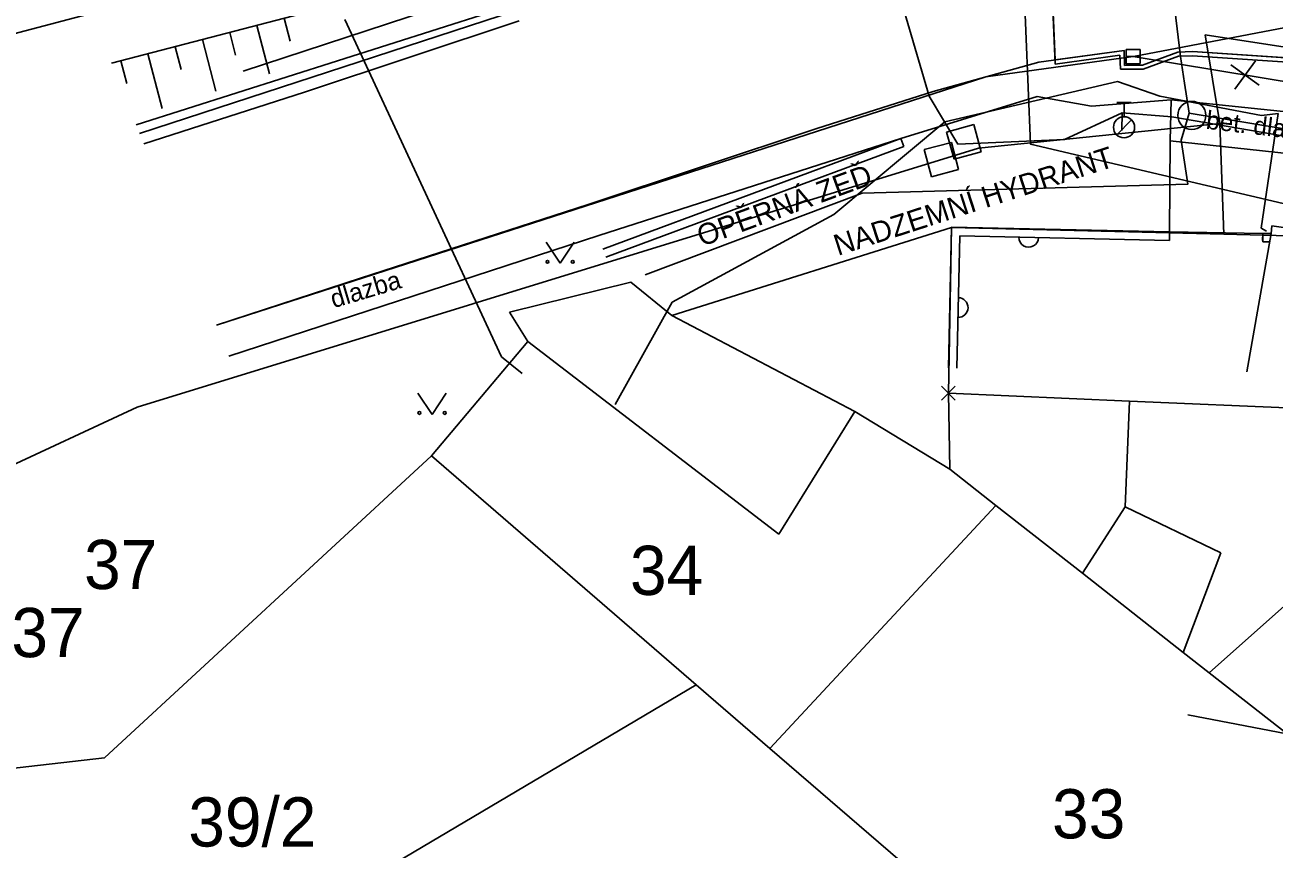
# Model space of a CAD drawing. Extents: x -643342 to -638635, y -1201752 to -1189948.
# Drawn here: x -639618.07 to -639573.69, y -1192731.34 to -1192702.06 of the extents above; entities that cross this region are included whole.
import ezdxf

# ---------------------------------------------------------------- set-up
doc = ezdxf.new("R2010")
doc.units = 0
for name, color, linetype in [('IS_EL_NN_NADZEMNÍ', 7, 'Continuous'), ('IS_EL_NN_PODZEMNÍ', 7, 'Continuous'), ('IS_PLYN_STL', 7, 'Continuous'), ('IS_TELEF_MISTNI_ZAMERENO', 7, 'Continuous'), ('IS_VODOVOD_PRIPOJKA DOMOVNÍ', 7, 'Continuous'), ('IS_VODOVOD_VAS', 7, 'Continuous'), ('K-HRANICE_KN', 7, 'Continuous'), ('K-SLUCKOVE CARY', 7, 'Continuous'), ('K-ČÍSLA_PARCEL', 7, 'Continuous'), ('kanalizace_dešťová_stávající', 7, 'Continuous'), ('N-KAN_DEST_TRASA-NÁVRH', 7, 'Continuous'), ('N-OBVOD STAVBY 06', 7, 'Continuous'), ('N-rusene_vedeni', 7, 'Continuous'), ('N-SILNICE', 7, 'Continuous'), ('N-SRAFY_PLOCHY', 7, 'Continuous'), ('Z-budovy', 7, 'Continuous'), ('Z-hrany_a_čáry', 7, 'Continuous'), ('Z-popisy', 7, 'Continuous'), ('Z-vchody_vjezdy', 7, 'Continuous'), ('Z-značky', 7, 'Continuous'), ('Z-šachty_poklopy', 7, 'Continuous')]:
    doc.layers.add(name, color=color, linetype=linetype)

# ---------------------------------------------------------------- blocks, each defined once
blk = doc.blocks.new('POINT_DISPLAY')
for p, q in [((-0.245, -0.245), (0.245, 0.245)), ((-0.245, 0.245), (0.245, -0.245))]:
    blk.add_line(p, q)

msp = doc.modelspace()

# ---------------------------------------------------------------- linework, layer by layer
for p, q in [((-639585.505, -1192715.385), (-639585.015, -1192714.895)), ((-639585.505, -1192714.895), (-639585.015, -1192715.385)), ((-639585.505, -1192715.385), (-639585.015, -1192714.895)), ((-639585.505, -1192714.895), (-639585.015, -1192715.385)), ((-639576.756, -1192726.575), (-639572.485, -1192727.388))]:
    msp.add_line(p, q)
at = {"layer": 'IS_EL_NN_NADZEMNÍ'}
msp.add_lwpolyline([(-639601.14, -1192713.85), (-639600.409, -1192714.437)], dxfattribs=at)
at = {"layer": 'IS_EL_NN_PODZEMNÍ'}
msp.add_line((-639606.71, -1192701.86), (-639601.14, -1192713.85), dxfattribs=at)
at = {"layer": 'IS_PLYN_STL'}
for points in [[(-639570.45, -1192706.22), (-639576.7, -1192705.19), (-639576.87, -1192704.12), (-639577.01, -1192703.18), (-639577.96, -1192695.31), (-639578.03, -1192693.98), (-639578.05, -1192693.68), (-639579.55, -1192693.81), (-639583.62, -1192693.77), (-639587.69, -1192693.92), (-639594.67, -1192694.51), (-639601.01, -1192695.63), (-639610.23, -1192698.44), (-639617.283, -1192700.464), (-639617.34, -1192700.48), (-639623.98, -1192702.14), (-639628.948, -1192702.355), (-639633.45, -1192702.74), (-639634.48, -1192702.71), (-639636.683, -1192702.608)], [(-639596.04, -1192710.93), (-639588.33, -1192708.03), (-639576.75, -1192707.71), (-639576.99, -1192706.15), (-639576.7, -1192705.19)]]:
    msp.add_lwpolyline(points, dxfattribs=at)
at = {"layer": 'IS_TELEF_MISTNI_ZAMERENO'}
for p, q in [((-639585.39, -1192705.5), (-639579.25, -1192704.06)), ((-639579.25, -1192704.06), (-639577.75, -1192704.58)), ((-639577.75, -1192704.58), (-639574.13, -1192705.27)), ((-639577.75, -1192704.58), (-639574.13, -1192705.27)), ((-639589.33, -1192708.79), (-639585.39, -1192705.5)), ((-639573.54, -1192705.2), (-639574.15, -1192709.27)), ((-639574.13, -1192705.27), (-639573.54, -1192705.2)), ((-639595.08, -1192711.9), (-639589.33, -1192708.79)), ((-639574.15, -1192709.27), (-639573.96, -1192709.38)), ((-639597.1, -1192715.54), (-639595.08, -1192711.9))]:
    msp.add_line(p, q, dxfattribs=at)
at = {"layer": 'IS_VODOVOD_PRIPOJKA DOMOVNÍ'}
msp.add_lwpolyline([(-639579.08, -1192705.18), (-639579.1, -1192705.81)], dxfattribs=at)
at = {"layer": 'IS_VODOVOD_VAS'}
for points in [[(-639584.92, -1192706.29), (-639585.94, -1192704.58), (-639587.84, -1192698.12), (-639588.49, -1192695.88), (-639607.65, -1192699.5), (-639629.99, -1192705.4), (-639631.51, -1192705.27), (-639640.591, -1192704.61)], [(-639496.09, -1192729.96), (-639496.274, -1192729.942), (-639497.14, -1192730.02), (-639497.319, -1192730.013), (-639497.98, -1192729.852), (-639517.2, -1192723.7), (-639533.16, -1192716.44), (-639534.26, -1192716.19), (-639547.57, -1192711.28), (-639564.69, -1192707.49), (-639577.32, -1192705.32), (-639579.08, -1192705.18), (-639581.13, -1192706.12), (-639584.92, -1192706.29)]]:
    msp.add_lwpolyline(points, dxfattribs=at)
at = {"layer": 'K-HRANICE_KN'}
for p, q in [((-639588.818, -1192696.629), (-639610.323, -1192703.699)), ((-639575.61, -1192705.56), (-639576.14, -1192702.41)), ((-639576.14, -1192702.41), (-639567.36, -1192703.76)), ((-639575.61, -1192705.56), (-639584.19, -1192706.43)), ((-639575.61, -1192705.56), (-639575.47, -1192709.49)), ((-639584.19, -1192706.43), (-639614.09, -1192715.64)), ((-639585.15, -1192709.25), (-639595.09, -1192712.38)), ((-639575.47, -1192709.49), (-639585.15, -1192709.25)), ((-639559.39, -1192709.9), (-639575.47, -1192709.49)), ((-639596.55, -1192711.19), (-639600.86, -1192712.26)), ((-639595.09, -1192712.38), (-639596.55, -1192711.19)), ((-639600.86, -1192712.26), (-639600.2, -1192713.3)), ((-639595.09, -1192712.38), (-639588.59, -1192715.79)), ((-639600.2, -1192713.3), (-639603.63, -1192717.36)), ((-639614.09, -1192715.64), (-639631.29, -1192723.62)), ((-639588.59, -1192715.79), (-639585.21, -1192717.84)), ((-639603.63, -1192717.36), (-639615.25, -1192728.1)), ((-639603.63, -1192717.36), (-639594.22, -1192725.5)), ((-639585.21, -1192717.84), (-639583.57, -1192719.13)), ((-639583.57, -1192719.13), (-639591.6, -1192727.76)), ((-639583.57, -1192719.13), (-639580.5, -1192721.54)), ((-639580.5, -1192721.54), (-639576.92, -1192724.35)), ((-639576.92, -1192724.35), (-639575.99, -1192725.08)), ((-639619.69, -1192740.58), (-639594.22, -1192725.5)), ((-639594.22, -1192725.5), (-639591.6, -1192727.76)), ((-639575.99, -1192725.08), (-639567.94, -1192731.4)), ((-639615.25, -1192728.1), (-639630.73, -1192729.86)), ((-639591.6, -1192727.76), (-639578.63, -1192738.96))]:
    msp.add_line(p, q, dxfattribs=at)
at = {"layer": 'K-SLUCKOVE CARY'}
for p, q in [((-639585.15, -1192709.25), (-639585.26, -1192715.14)), ((-639600.2, -1192713.3), (-639591.29, -1192720.15)), ((-639585.26, -1192715.14), (-639578.82, -1192715.42)), ((-639585.26, -1192715.14), (-639585.21, -1192717.84)), ((-639578.98, -1192719.18), (-639578.82, -1192715.42)), ((-639578.82, -1192715.42), (-639565.04, -1192716.02)), ((-639591.29, -1192720.15), (-639588.59, -1192715.79)), ((-639578.98, -1192719.18), (-639580.5, -1192721.54)), ((-639578.98, -1192719.18), (-639575.58, -1192720.81)), ((-639575.58, -1192720.81), (-639576.92, -1192724.35)), ((-639575.99, -1192725.08), (-639572.17, -1192721.67))]:
    msp.add_line(p, q, dxfattribs=at)
at = {"layer": 'kanalizace_dešťová_stávající'}
for p, q in [((-639578.69, -1192703.18), (-639583.926, -1192703.901)), ((-639503.2, -1192715.57), (-639578.69, -1192703.18)), ((-639583.926, -1192703.901), (-639611.272, -1192712.722))]:
    msp.add_line(p, q, dxfattribs=at)
at = {"layer": 'N-KAN_DEST_TRASA-NÁVRH'}
msp.add_lwpolyline([(-639583.962, -1192528.01), (-639550.452, -1192564.184), (-639529.583, -1192588.026), (-639514.491, -1192612.048), (-639507.737, -1192644.326), (-639498.832, -1192694.254), (-639511.439, -1192713.331), (-639516.613, -1192716.507), (-639553.938, -1192703.739), (-639570.485, -1192701.616), (-639578.687, -1192703.18)], dxfattribs=at)
at = {"layer": 'N-OBVOD STAVBY 06'}
msp.add_lwpolyline([(-639543.655, -1192715.381), (-639582.345, -1192706.289), (-639582.842, -1192694.203), (-639561.36, -1192694.16)], dxfattribs=at)
at = {"layer": 'N-rusene_vedeni'}
for p, q in [((-639574.353, -1192703.325), (-639575.085, -1192704.338)), ((-639575.226, -1192703.466), (-639574.212, -1192704.198))]:
    msp.add_line(p, q, dxfattribs=at)
at = {"layer": 'N-SILNICE'}
for p, q in [((-639579.164, -1192703.131), (-639581.461, -1192703.45)), ((-639579.144, -1192703.631), (-639579.164, -1192703.131)), ((-639577.081, -1192703.169), (-639578.341, -1192703.631)), ((-639576.592, -1192703.15), (-639577.081, -1192703.169)), ((-639572.59, -1192703.421), (-639576.592, -1192703.15)), ((-639578.341, -1192703.631), (-639579.144, -1192703.631))]:
    msp.add_line(p, q, dxfattribs=at)
for points in [[(-639539.167, -1192706.72), (-639553.675, -1192701.206), (-639557.927, -1192699.59), (-639562.791, -1192697.76), (-639564.715, -1192697.264), (-639568.845, -1192696.364), (-639573.526, -1192695.58), (-639576.608, -1192695.53), (-639579.252, -1192695.84), (-639581.774, -1192696.177), (-639581.461, -1192703.45)], [(-639541.852, -1192713.218), (-639564.809, -1192705.135), (-639568.527, -1192703.984), (-639572.572, -1192703.272), (-639576.59, -1192703), (-639577.11, -1192703.02), (-639578.368, -1192703.481), (-639579, -1192703.481), (-639579.02, -1192702.96), (-639581.467, -1192703.299)]]:
    msp.add_lwpolyline(points, dxfattribs=at)
at = {"layer": 'N-SRAFY_PLOCHY'}
for p, q in [((-639581.754, -1192696.326), (-639581.467, -1192703.299)), ((-639581.467, -1192703.299), (-639579.02, -1192702.96)), ((-639579.02, -1192702.96), (-639579, -1192703.481)), ((-639578.368, -1192703.481), (-639577.11, -1192703.02)), ((-639577.11, -1192703.02), (-639576.59, -1192703)), ((-639576.59, -1192703), (-639572.572, -1192703.272)), ((-639579, -1192703.481), (-639578.368, -1192703.481))]:
    msp.add_line(p, q, dxfattribs=at)
at = {"layer": 'Z-budovy'}
for p, q in [((-639574.651, -1192714.386), (-639573.79, -1192709.46)), ((-639573.79, -1192709.46), (-639573.77, -1192709.19)), ((-639573.77, -1192709.19), (-639572.07, -1192709.44))]:
    msp.add_line(p, q, dxfattribs=at)
at = {"layer": 'Z-hrany_a_čáry'}
for p, q in [((-639614.125, -1192705.604), (-639592.09, -1192698.59)), ((-639615.002, -1192703.417), (-639605.63, -1192700.97)), ((-639600.61, -1192701.54), (-639614.004, -1192705.907)), ((-639608.866, -1192701.819), (-639608.655, -1192702.629)), ((-639608.14, -1192704.44), (-639600.51, -1192701.91)), ((-639610.801, -1192702.323), (-639610.59, -1192703.133)), ((-639609.833, -1192702.071), (-639609.385, -1192703.792)), ((-639612.737, -1192702.827), (-639612.526, -1192703.637)), ((-639611.769, -1192702.575), (-639611.291, -1192704.409)), ((-639613.704, -1192703.079), (-639613.197, -1192705.025)), ((-639579.02, -1192702.96), (-639582.05, -1192703.38)), ((-639579, -1192703.49), (-639579.02, -1192702.96)), ((-639577.11, -1192703.02), (-639578.368, -1192703.481)), ((-639576.59, -1192703), (-639577.11, -1192703.02)), ((-639572.572, -1192703.272), (-639576.59, -1192703)), ((-639614.672, -1192703.331), (-639614.461, -1192704.141)), ((-639582.05, -1192703.38), (-639585.802, -1192704.422)), ((-639578.368, -1192703.481), (-639579, -1192703.49)), ((-639613.854, -1192706.282), (-639608.14, -1192704.44)), ((-639585.802, -1192704.422), (-639589.93, -1192705.73)), ((-639586.95, -1192706.09), (-639582.11, -1192704.6)), ((-639582.11, -1192704.6), (-639580.17, -1192704.94)), ((-639580.17, -1192704.94), (-639577.35, -1192704.72)), ((-639577.38, -1192706.17), (-639577.35, -1192704.72)), ((-639577.35, -1192704.72), (-639568.55, -1192705.62)), ((-639589.93, -1192705.73), (-639598.06, -1192708.44)), ((-639597.68, -1192709.54), (-639586.95, -1192706.09)), ((-639597.54, -1192710.02), (-639586.95, -1192706.09)), ((-639597.436, -1192710.301), (-639586.846, -1192706.371)), ((-639586.846, -1192706.371), (-639586.95, -1192706.09)), ((-639577.38, -1192706.17), (-639577.4, -1192709.41)), ((-639568.62, -1192707.12), (-639577.38, -1192706.17)), ((-639598.06, -1192708.44), (-639606.15, -1192711.05)), ((-639610.827, -1192713.83), (-639597.68, -1192709.54)), ((-639585.15, -1192709.24), (-639585.26, -1192714.239)), ((-639577.4, -1192709.41), (-639585.15, -1192709.24)), ((-639577.407, -1192709.71), (-639577.4, -1192709.41)), ((-639574.09, -1192709.76), (-639574.09, -1192709.46)), ((-639574.09, -1192709.46), (-639573.79, -1192709.46)), ((-639584.96, -1192714.246), (-639584.857, -1192709.547)), ((-639584.857, -1192709.547), (-639577.407, -1192709.71)), ((-639574.09, -1192709.76), (-639573.842, -1192709.76)), ((-639606.15, -1192711.05), (-639611.272, -1192712.722))]:
    msp.add_line(p, q, dxfattribs=at)
for centre, start, end in [((-639582.408, -1192709.601), 178.7466, 358.7466), ((-639584.913, -1192712.097), 268.7443, 88.7443)]:
    msp.add_arc(centre, 0.35, start, end, dxfattribs=at)
at = {"layer": 'Z-vchody_vjezdy'}
for p, q in [((-639577.404, -1192709.66), (-639577.4, -1192709.41)), ((-639574.09, -1192709.46), (-639577.4, -1192709.41)), ((-639574.094, -1192709.71), (-639574.09, -1192709.46))]:
    msp.add_line(p, q, dxfattribs=at)
at = {"layer": 'Z-značky'}
for p, q in [((-639579.27, -1192704.815), (-639578.77, -1192704.815)), ((-639579.02, -1192705.315), (-639579.02, -1192704.815)), ((-639579.278, -1192705.962), (-639578.748, -1192705.432)), ((-639599.559, -1192709.77), (-639599.059, -1192710.52)), ((-639599.059, -1192710.52), (-639598.559, -1192709.77)), ((-639604.109, -1192715.142), (-639603.609, -1192715.892)), ((-639603.609, -1192715.892), (-639603.109, -1192715.142))]:
    msp.add_line(p, q, dxfattribs=at)
for centre, radius in [((-639579.02, -1192705.69), 0.375), ((-639599.509, -1192710.47), 0.05), ((-639598.61, -1192710.47), 0.05), ((-639604.059, -1192715.842), 0.05), ((-639603.16, -1192715.842), 0.05)]:
    msp.add_circle(centre, radius, dxfattribs=at)
at = {"layer": 'Z-šachty_poklopy'}
for p, q in [((-639578.441, -1192702.93), (-639578.94, -1192702.931)), ((-639578.94, -1192702.931), (-639578.94, -1192703.431)), ((-639578.94, -1192703.181), (-639578.44, -1192703.18)), ((-639578.44, -1192703.43), (-639578.441, -1192702.93)), ((-639578.94, -1192703.431), (-639578.44, -1192703.43)), ((-639584.359, -1192705.596), (-639585.324, -1192705.859)), ((-639585.324, -1192705.859), (-639585.061, -1192706.824)), ((-639584.096, -1192706.561), (-639584.359, -1192705.596)), ((-639585.155, -1192706.229), (-639586.121, -1192706.485)), ((-639584.899, -1192707.195), (-639585.155, -1192706.229)), ((-639586.121, -1192706.485), (-639585.865, -1192707.451)), ((-639585.061, -1192706.824), (-639584.096, -1192706.561)), ((-639585.865, -1192707.451), (-639584.899, -1192707.195))]:
    msp.add_line(p, q, dxfattribs=at)
msp.add_circle((-639576.61, -1192705.27), 0.5, dxfattribs=at)

# ---------------------------------------------------------------- block references
at = {"layer": 'K-HRANICE_KN'}
msp.add_blockref('POINT_DISPLAY', (-639585.26, -1192715.14), dxfattribs=at)
msp.add_blockref('POINT_DISPLAY', (-639585.26, -1192715.14), dxfattribs=at)

# ---------------------------------------------------------------- texts
at = {"layer": 'K-ČÍSLA_PARCEL'}
for s, p in [('37', (-639615.974, -1192722.101)), ('34', (-639596.576, -1192722.31)), ('37', (-639618.557, -1192724.52)), ('39/2', (-639612.272, -1192731.25)), ('33', (-639581.577, -1192730.96))]:
    msp.add_text(s, height=1.75, dxfattribs=at).set_placement(p)
at = {"layer": 'Z-popisy'}
for s, height, rotation, p in [('bet. dlazba', 0.65, 353.3792, (-639576.129, -1192705.741)), ('NADZEMNÍ HYDRANT', 0.75, 17.9245, (-639589.187, -1192710.264)), ('OPĚRNÁ ZEĎ', 0.75, 20.1915, (-639594.022, -1192709.94)), ('dlazba', 0.65, 16.6057, (-639607.107, -1192712.123))]:
    msp.add_text(s, height=height, rotation=rotation, dxfattribs=at).set_placement(p)

doc.saveas('drawing.dxf')
